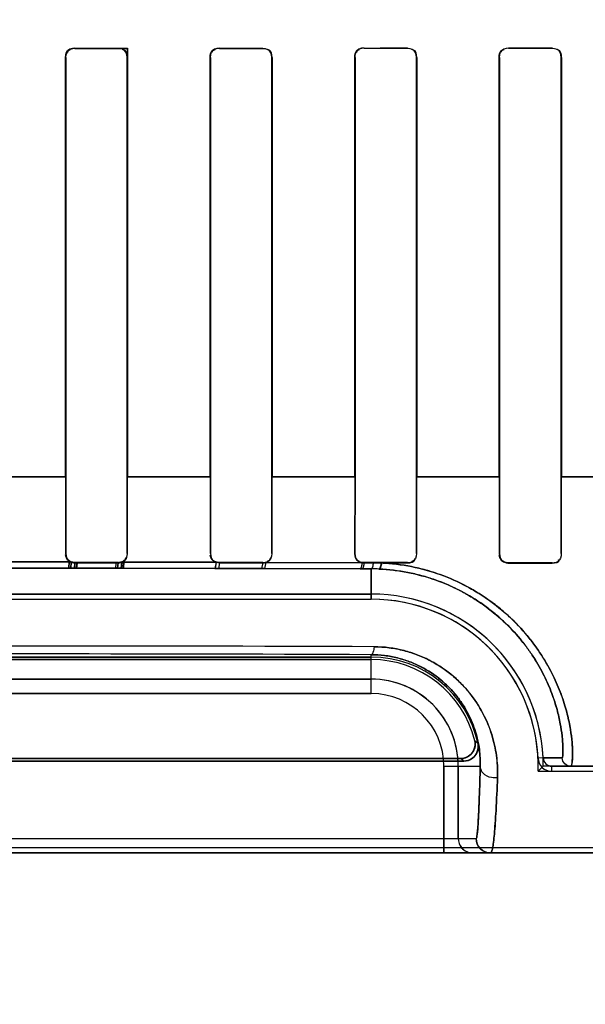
# Model space of a CAD drawing. Header units: millimetres. Extents: x 0 to 297, y 0 to 210.
# Tile 295 of 405: x 240.746 to 240.8438, y 156.6153 to 156.7855. Entities that reach past the tile are written whole.
import ezdxf

# ---------------------------------------------------------------- set-up
doc = ezdxf.new("R2010")
doc.units = ezdxf.units.MM
doc.header["$LTSCALE"] = 16.335
doc.layers.get('0').update_dxf_attribs({"linetype": 'CONTINUOUS'})
for name, color, linetype in [('AXES_REF', 7, 'CONTINUOUS'), ('INTFCLR_1', 7, 'CONTINUOUS'), ('INTFCLR_72935', 7, 'CONTINUOUS')]:
    doc.layers.add(name, color=color, linetype=linetype)

msp = doc.modelspace()

# ---------------------------------------------------------------- linework, layer by layer
at = {"color": 7, "linetype": 'Continuous'}
for radius in [4.8479140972, 4.8475, 4.8164570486]:
    msp.add_circle((241.5069109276, 154.9564782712), radius, dxfattribs=at)
msp.add_arc((241.5069109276, 154.9564782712), 4.8, 278.2771290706, 261.7228709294, dxfattribs=at)
at = {"layer": 'AXES_REF', "color": 9, "linetype": 'Continuous'}
msp.add_circle((241.5069109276, 154.9564782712), 2.9642884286, dxfattribs=at)
at = {"layer": 'AXES_REF', "color": 7, "linetype": 'Continuous'}
msp.add_arc((241.5069109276, 154.9564782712), 4.91, 113.0826119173, 66.9173880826, dxfattribs=at)
at = {"layer": 'AXES_REF', "color": 9, "linetype": 'Continuous'}
msp.add_arc((241.5069109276, 154.9564782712), 4.4222561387, 94.4118118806, 85.5881881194, dxfattribs=at)
at = {"layer": 'INTFCLR_1', "color": 9, "linetype": 'Continuous'}
for p, q in [((240.7555211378, 156.7805090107), (240.7555211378, 156.7805613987)), ((240.7630211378, 156.7805626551), (240.7630211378, 156.7805101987)), ((240.7805211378, 156.7805157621), (240.7805211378, 156.7805685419)), ((240.7880211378, 156.7805723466), (240.7880211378, 156.7805193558)), ((240.8055211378, 156.7805306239), (240.8055211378, 156.7805842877)), ((240.8130211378, 156.7805907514), (240.8130211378, 156.7805367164)), ((240.8305211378, 156.7805539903), (240.8305211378, 156.7806091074)), ((240.8380211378, 156.7806184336), (240.8380211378, 156.7805627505)), ((240.7539310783, 156.7789711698), (240.7539834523, 156.7789711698)), ((240.764560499, 156.7789711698), (240.7646129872, 156.7789711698)), ((240.7789244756, 156.7789711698), (240.7789771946, 156.7789711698)), ((240.7895701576, 156.7789711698), (240.7896232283, 156.7789711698)), ((240.8039093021, 156.7789711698), (240.8039628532, 156.7789711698)), ((240.814588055, 156.7789711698), (240.8146422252, 156.7789711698)), ((240.8288851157, 156.7789711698), (240.8289400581, 156.7789711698)), ((240.8396146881, 156.7789711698), (240.8396705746, 156.7789711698)), ((240.7395542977, 156.7064701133), (240.75399468, 156.7064701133)), ((240.7645578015, 156.7064701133), (240.7789789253, 156.7064701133)), ((240.7895719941, 156.7064701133), (240.8039625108, 156.7064701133)), ((240.8145878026, 156.7064701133), (240.8289401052, 156.7064701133)), ((240.8396146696, 156.7064701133), (240.8539083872, 156.7064701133)), ((240.7539786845, 156.6932177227), (240.7539248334, 156.6932177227)), ((240.7646192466, 156.6932177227), (240.7645652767, 156.6932177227)), ((240.778972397, 156.6932177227), (240.7789181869, 156.6932177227)), ((240.7896295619, 156.6932177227), (240.7895749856, 156.6932177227)), ((240.8039579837, 156.6932177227), (240.8039029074, 156.6932177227)), ((240.814648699, 156.6932177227), (240.8145929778, 156.6932177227)), ((240.828935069, 156.6932177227), (240.8288785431, 156.6932177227)), ((240.8396772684, 156.6932177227), (240.8396197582, 156.6932177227)), ((240.7548710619, 156.6917584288), (240.7386711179, 156.6917584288)), ((240.738712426, 156.6906980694), (240.7548298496, 156.6906980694)), ((240.7554743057, 156.690697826), (240.7629340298, 156.6906914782)), ((240.7555211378, 156.6916196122), (240.7555211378, 156.6916739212)), ((240.7630211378, 156.6916727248), (240.7630211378, 156.6916183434)), ((240.7635601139, 156.6906906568), (240.7797598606, 156.6906629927)), ((240.7799437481, 156.6917202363), (240.7636537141, 156.691748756)), ((240.7799437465, 156.6917202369), (240.7797598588, 156.6906629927)), ((240.7805211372, 156.6916123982), (240.7803389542, 156.6906617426)), ((240.7805211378, 156.6916123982), (240.7805211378, 156.6916671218)), ((240.7880211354, 156.6916085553), (240.7877975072, 156.6906425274)), ((240.7880211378, 156.6916635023), (240.7880211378, 156.6916085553)), ((240.7885494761, 156.6916975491), (240.7883179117, 156.6906409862)), ((240.805155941, 156.6916385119), (240.7885494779, 156.6916975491)), ((240.8055211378, 156.6915964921), (240.8055211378, 156.6916521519)), ((240.8130211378, 156.6916460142), (240.8130211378, 156.691589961)), ((240.8305211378, 156.6915714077), (240.8305211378, 156.6916286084)), ((240.8380211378, 156.6916197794), (240.8380211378, 156.691561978)), ((240.7797598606, 156.6906629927), (240.7803389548, 156.6906617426)), ((240.7803389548, 156.6906617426), (240.7877975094, 156.6906425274)), ((240.7877975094, 156.6906425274), (240.7883179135, 156.6906409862)), ((240.7883179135, 156.6906409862), (240.8048324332, 156.6905837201)), ((240.8048324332, 156.6905837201), (240.8051986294, 156.6905822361)), ((240.8051986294, 156.6905822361), (240.8067711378, 156.6905757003)), ((240.8067711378, 156.6853299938), (240.8067711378, 156.6905757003)), ((240.8067711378, 156.6690144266), (240.8067711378, 156.6757431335)), ((240.8067711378, 156.6715140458), (240.6867711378, 156.6715140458)), ((240.6867711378, 156.6690144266), (240.8067711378, 156.6690144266)), ((240.8364772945, 156.6578991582), (240.8355966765, 156.6578568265)), ((240.8364772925, 156.6578991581), (240.8397695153, 156.6579060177)), ((240.8193143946, 156.6564711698), (240.8193143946, 156.6414711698)), ((240.8193143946, 156.6564711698), (240.8256046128, 156.6564711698)), ((240.8218140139, 156.6439711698), (240.8218140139, 156.6564711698)), ((240.8379758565, 156.6555895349), (240.8379757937, 156.6564711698)), ((240.9575471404, 156.6564711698), (240.8379757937, 156.6564711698)), ((240.6686329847, 156.6439711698), (240.8249092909, 156.6439711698)), ((240.9575467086, 156.6414711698), (240.5359955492, 156.6414711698))]:
    msp.add_line(p, q, dxfattribs=at)
at = {"layer": 'INTFCLR_1', "color": 6, "linetype": 'Continuous'}
for p, q in [((240.7539310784, 156.7789711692), (240.7539310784, 156.7064711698)), ((240.7539834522, 156.7789711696), (240.7539834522, 156.7064711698)), ((240.764560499, 156.7064711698), (240.764560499, 156.7789711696)), ((240.7646129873, 156.7064711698), (240.7646129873, 156.7789711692)), ((240.7789244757, 156.7789711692), (240.7789244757, 156.7064711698)), ((240.7789771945, 156.7789711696), (240.7789771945, 156.7064711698)), ((240.7895701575, 156.7064711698), (240.7895701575, 156.7789711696)), ((240.7896232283, 156.7064711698), (240.7896232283, 156.7789711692)), ((240.803909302, 156.7789711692), (240.803909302, 156.7064711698)), ((240.8039628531, 156.7789711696), (240.8039628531, 156.7064711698)), ((240.8145880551, 156.7064711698), (240.8145880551, 156.7789711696)), ((240.8146422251, 156.7064711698), (240.8146422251, 156.7789711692)), ((240.8288851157, 156.7789711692), (240.8288851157, 156.7064711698)), ((240.828940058, 156.7789711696), (240.828940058, 156.7064711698)), ((240.8396146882, 156.7064711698), (240.8396146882, 156.7789711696)), ((240.8396705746, 156.7064711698), (240.8396705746, 156.7789711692)), ((240.7539310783, 156.7064711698), (240.7539248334, 156.6932177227)), ((240.7539834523, 156.7064711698), (240.7539786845, 156.6932177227)), ((240.7645652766, 156.6932177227), (240.764560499, 156.7064711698)), ((240.7646192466, 156.6932177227), (240.7646129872, 156.7064711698)), ((240.7789244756, 156.7064711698), (240.7789181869, 156.6932177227)), ((240.7789771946, 156.7064711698), (240.7789723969, 156.6932177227)), ((240.7895749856, 156.6932177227), (240.7895701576, 156.7064711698)), ((240.7896295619, 156.6932177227), (240.7896232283, 156.7064711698)), ((240.8039093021, 156.7064711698), (240.8039029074, 156.6932177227)), ((240.8039628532, 156.7064711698), (240.8039579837, 156.6932177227)), ((240.8145929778, 156.6932177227), (240.814588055, 156.7064711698)), ((240.814648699, 156.6932177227), (240.8146422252, 156.7064711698)), ((240.8288851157, 156.7064711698), (240.8288785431, 156.6932177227)), ((240.8289400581, 156.7064711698), (240.828935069, 156.6932177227)), ((240.8396197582, 156.6932177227), (240.8396146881, 156.7064711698)), ((240.8396772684, 156.6932177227), (240.8396705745, 156.7064711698)), ((240.7555211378, 156.6916739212), (240.7630211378, 156.6916727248)), ((240.7630211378, 156.6916183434), (240.7555211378, 156.6916196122)), ((240.7805211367, 156.6916123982), (240.7799437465, 156.6917202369)), ((240.7805211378, 156.6916671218), (240.7880211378, 156.6916635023)), ((240.7880211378, 156.6916085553), (240.7805211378, 156.6916123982)), ((240.8055211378, 156.6916521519), (240.8130211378, 156.6916460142)), ((240.8071027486, 156.6915951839), (240.8055211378, 156.6915964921)), ((240.8085477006, 156.6915939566), (240.8071027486, 156.6915951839)), ((240.8130211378, 156.691589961), (240.8085477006, 156.6915939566)), ((240.8305211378, 156.6916286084), (240.8380211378, 156.6916197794)), ((240.8305211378, 156.6915714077), (240.8380211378, 156.691561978)), ((240.8067711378, 156.6862116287), (240.6867711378, 156.6862116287)), ((240.6867711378, 156.6853299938), (240.8067711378, 156.6853299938)), ((240.6867711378, 156.6753299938), (240.8067711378, 156.6753299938)), ((240.8067711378, 156.6748925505), (240.6867711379, 156.6748925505)), ((240.8227883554, 156.6573528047), (240.6707539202, 156.6573528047)), ((240.6713024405, 156.657790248), (240.8222398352, 156.657790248)), ((240.8379758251, 156.6555895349), (240.9630211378, 156.6555895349)), ((240.9575471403, 156.6423528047), (240.5359951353, 156.6423528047))]:
    msp.add_line(p, q, dxfattribs=at)
at = {"layer": 'INTFCLR_1', "color": 7, "linetype": 'Continuous'}
for p, q in [((240.7545076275, 156.6906981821), (240.7545755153, 156.6918549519)), ((240.7558366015, 156.690697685), (240.7545076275, 156.6906981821)), ((240.7545755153, 156.6918549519), (240.7559092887, 156.69157193)), ((240.7548298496, 156.6906980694), (240.7554743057, 156.690697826)), ((240.7548747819, 156.6917563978), (240.754829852, 156.6906980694)), ((240.7554743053, 156.690697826), (240.7555211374, 156.6916196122)), ((240.7559092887, 156.69157193), (240.7558366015, 156.690697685)), ((240.7626209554, 156.6906918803), (240.7626832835, 156.6915822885)), ((240.7639162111, 156.6906901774), (240.7626209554, 156.6906918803)), ((240.7626832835, 156.6915822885), (240.7639932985, 156.69185286)), ((240.7630211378, 156.6916183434), (240.7629340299, 156.6906914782)), ((240.7635601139, 156.6906906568), (240.7636537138, 156.691748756)), ((240.7639932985, 156.69185286), (240.7639162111, 156.6906901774))]:
    msp.add_line(p, q, dxfattribs=at)
for points in [[(240.7555211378, 156.6916196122), (240.7554474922, 156.6916213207), (240.7553739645, 156.6916264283), (240.7553007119, 156.6916349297), (240.755227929, 156.6916468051), (240.7551557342, 156.6916620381), (240.7550841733, 156.6916806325), (240.7550133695, 156.6917025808), (240.7549435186, 156.6917278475), (240.7548747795, 156.6917563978)], [(240.7636537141, 156.691748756), (240.7635866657, 156.6917216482), (240.7635184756, 156.6916976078), (240.7634492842, 156.6916766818), (240.7633792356, 156.6916589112), (240.7633084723, 156.6916443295), (240.7632371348, 156.6916329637), (240.7631653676, 156.6916248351), (240.7630933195, 156.6916199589), (240.7630211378, 156.6916183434)], [(240.8305211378, 156.6915714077), (240.8304497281, 156.6915730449), (240.8303783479, 156.6915777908), (240.8303071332, 156.6915856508), (240.8302363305, 156.6915966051), (240.8301659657, 156.6916106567), (240.8300958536, 156.6916278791), (240.8300260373, 156.6916483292), (240.8299567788, 156.6916719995), (240.8298882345, 156.6916988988)]]:
    msp.add_lwpolyline(points, dxfattribs=at)
at = {"layer": 'INTFCLR_1', "color": 6, "linetype": 'Continuous'}
for centre, radius, start, end in [((240.7880201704, 156.6932271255), 0.0016185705, 270.0341582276, 289.088098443), ((240.805523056, 156.6932211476), 0.0016246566, 256.9404696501, 269.932362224), ((240.8067711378, 156.6564711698), 0.0297404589, 2.752115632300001, 90.0000000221), ((240.8067711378, 156.6564711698), 0.028858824, 2.7521172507, 89.99999981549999), ((240.8067711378, 156.6564711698), 0.018858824, 11.8889150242, 89.9999997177), ((240.8067711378, 156.6564711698), 0.0184213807, 13.835236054, 89.9999998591), ((240.837975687, 156.6579712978), 0.0023817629, 182.7547671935, 270.0040800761), ((240.837975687, 156.6579712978), 0.001500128, 182.7555718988, 270.0040764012)]:
    msp.add_arc(centre, radius, start, end, dxfattribs=at)
at = {"layer": 'INTFCLR_1', "color": 9, "linetype": 'Continuous'}
for centre, radius, start, end in [((240.8066221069, 156.6567581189), 0.0338179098, 87.4188887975, 89.74750805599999), ((240.7467114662, 142.0937259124), 14.583512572, 89.7620658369, 90.2374664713), ((240.7467713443, 141.7472092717), 14.9286544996, 89.7697217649, 90.23027982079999), ((240.8067711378, 156.6564711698), 0.0150428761, 0, 89.9999999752), ((240.8067711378, 156.6564711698), 0.0125432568, 359.9999999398, 89.99999975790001), ((240.7924132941, 156.6251201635), 0.0481479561, 47.0401810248, 47.95594695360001), ((240.7967606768, 156.6252787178), 0.0413060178, 50.9411472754, 51.91434035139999)]:
    msp.add_arc(centre, radius, start, end, dxfattribs=at)
at = {"layer": 'INTFCLR_1', "color": 6, "linetype": 'Continuous'}
for centre, major_axis, ratio, start_param, end_param in [((240.7467711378, 156.7814711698), (0.2607760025, 0), 0.0034906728, -1.5372363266, -1.5084419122), ((240.7467711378, 156.7814711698), (0.2757760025, 0), 0.0034906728, -1.5390623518, -1.5118375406), ((240.7467711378, 156.7814711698), (0.2607760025, 0), 0.0034906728, -1.4410108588, -1.4119473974), ((240.7467711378, 156.7814711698), (0.2757760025, 0), 0.0034906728, -1.4481068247, -1.4206549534), ((240.7467711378, 156.7814711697), (0.2607760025, 0), 0.0034906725, -1.3435565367, -1.313931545), ((240.7467711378, 156.7814711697), (0.2757760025, 0), 0.0034906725, -1.3561158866, -1.328192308), ((240.7467711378, 156.7814711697), (0.2607760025, 0), 0.0034906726, -1.2438455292, -1.2133136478), ((240.7467711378, 156.7814711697), (0.2757760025, 0), 0.0034906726, -1.2622347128, -1.2335556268)]:
    msp.add_ellipse(centre, major_axis=major_axis, ratio=ratio, start_param=start_param, end_param=end_param, dxfattribs=at)
for points in [[(240.7539310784, 156.7789711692), (240.7539310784, 156.7794245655), (240.7540593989, 156.7802006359), (240.7545127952, 156.780200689)], [(240.7555211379, 156.7805090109), (240.7550368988, 156.7805089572), (240.7542408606, 156.7803067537), (240.7542408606, 156.7798225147)], [(240.764560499, 156.7789711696), (240.764560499, 156.7794911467), (240.7642898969, 156.7803160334), (240.7637699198, 156.7803159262)], [(240.7646129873, 156.7789711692), (240.7646129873, 156.7794720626), (240.7644042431, 156.7802958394), (240.7639033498, 156.7802957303)], [(240.7789244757, 156.7789711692), (240.7789244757, 156.779427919), (240.7790554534, 156.7802087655), (240.7795122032, 156.7802089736)], [(240.7805211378, 156.780515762), (240.7800340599, 156.7805155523), (240.7792341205, 156.7803108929), (240.7792341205, 156.7798238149)], [(240.7895701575, 156.7789711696), (240.7895701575, 156.7794943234), (240.7892977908, 156.7803243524), (240.7887746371, 156.7803240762)], [(240.7896232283, 156.7789711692), (240.7896232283, 156.7794738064), (240.7894156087, 156.7803016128), (240.7889129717, 156.7803013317)], [(240.803909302, 156.7789711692), (240.803909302, 156.7794279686), (240.80403461, 156.7802114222), (240.8044914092, 156.7802117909)], [(240.8055211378, 156.7805306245), (240.8050276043, 156.7805302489), (240.8042186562, 156.7803200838), (240.8042186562, 156.7798265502)], [(240.8145880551, 156.7789711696), (240.8145880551, 156.7794968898), (240.8143193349, 156.7803340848), (240.813793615, 156.7803336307)], [(240.8146422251, 156.7789711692), (240.8146422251, 156.7794236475), (240.8145257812, 156.7802040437), (240.8140733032, 156.7802036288)], [(240.8288851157, 156.7789711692), (240.8288851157, 156.7794310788), (240.8290063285, 156.7802220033), (240.8294662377, 156.7802225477)], [(240.8305211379, 156.7805539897), (240.8300172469, 156.780553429), (240.8291938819, 156.7803343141), (240.8291938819, 156.7798304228)], [(240.8396146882, 156.7789711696), (240.8396146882, 156.7794959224), (240.8393606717, 156.7803399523), (240.8388359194, 156.78033931)], [(240.8396705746, 156.7789711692), (240.8396705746, 156.7794266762), (240.8395592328, 156.7802151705), (240.8391037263, 156.7802145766)], [(240.7548747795, 156.6917563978), (240.7544063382, 156.691963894), (240.7539421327, 156.6924661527), (240.7539426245, 156.6929784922)], [(240.7539786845, 156.6932177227), (240.753978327, 156.6927262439), (240.7541908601, 156.6919220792), (240.754682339, 156.6919220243)], [(240.7630211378, 156.6916727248), (240.7635376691, 156.6916726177), (240.7643619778, 156.6919336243), (240.7643616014, 156.6924501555)], [(240.7636537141, 156.691748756), (240.7641085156, 156.6919447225), (240.7645888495, 156.6924083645), (240.764588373, 156.6929035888)], [(240.7799437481, 156.6917202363), (240.7794543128, 156.6919094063), (240.7789424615, 156.6924106), (240.7789429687, 156.6929353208)], [(240.778972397, 156.6932177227), (240.7789720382, 156.6927275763), (240.7791790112, 156.6919230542), (240.7796691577, 156.6919228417)], [(240.7880211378, 156.6916635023), (240.7885379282, 156.6916632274), (240.789365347, 156.6919198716), (240.7893649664, 156.6924366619)], [(240.7885494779, 156.6916975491), (240.7889793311, 156.6918468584), (240.7895272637, 156.6921956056), (240.7895268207, 156.6926506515)], [(240.8039029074, 156.6932177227), (240.8039024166, 156.6927185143), (240.8041077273, 156.6920020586), (240.8045939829, 156.6918890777)], [(240.8039579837, 156.6932177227), (240.8039576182, 156.6927257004), (240.8041613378, 156.6919160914), (240.80465336, 156.6919157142)], [(240.8130211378, 156.6916460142), (240.8135455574, 156.6916455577), (240.8143838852, 156.6919084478), (240.8143834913, 156.6924328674)], [(240.828935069, 156.6932177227), (240.8289346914, 156.6927217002), (240.8291352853, 156.6919031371), (240.8296313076, 156.691902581)], [(240.8130211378, 156.691589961), (240.8134793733, 156.6915895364), (240.8142679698, 156.6917116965), (240.8142675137, 156.6921699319)], [(240.8380211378, 156.6916197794), (240.8384773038, 156.6916192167), (240.839258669, 156.6917485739), (240.8392583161, 156.6922047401)], [(240.8380211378, 156.691561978), (240.8384922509, 156.6915613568), (240.8393002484, 156.6916930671), (240.8392997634, 156.6921641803)]]:
    msp.add_open_spline(points, degree=3, dxfattribs=at)
at = {"layer": 'INTFCLR_1', "color": 7, "linetype": 'Continuous'}
for points in [[(240.8288785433, 156.6932177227), (240.8288770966, 156.6927029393), (240.8290877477, 156.6918533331), (240.829602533, 156.6918535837)], [(240.8298882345, 156.6916988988), (240.8294126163, 156.6918979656), (240.8289092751, 156.6923813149), (240.8289098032, 156.6928969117)]]:
    msp.add_open_spline(points, degree=3, dxfattribs=at)
at = {"layer": 'INTFCLR_1', "color": 9, "linetype": 'Continuous'}
for points, knots in [([(240.8051559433, 156.6916385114), (240.80513702, 156.6913841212), (240.8050923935, 156.6910744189), (240.8049521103, 156.6905926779), (240.8048324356, 156.6905837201)], [0, 0, 0, 0, 0.6800622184, 1, 1, 1, 1]), ([(240.8055211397, 156.6915964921), (240.8055010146, 156.6913512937), (240.8054570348, 156.6910505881), (240.8053143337, 156.6905908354), (240.8051986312, 156.6905822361)], [0, 0, 0, 0, 0.6795377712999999, 1, 1, 1, 1]), ([(240.8071027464, 156.6915951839), (240.8070822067, 156.6913486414), (240.8070383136, 156.6910438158), (240.8068884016, 156.6905841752), (240.8067711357, 156.6905757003)], [0, 0, 0, 0, 0.6778576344, 1, 1, 1, 1]), ([(240.8085477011, 156.6915939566), (240.8085166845, 156.6913370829), (240.8084595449, 156.6910144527), (240.8082705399, 156.6905450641), (240.8081450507, 156.6905417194)], [0, 0, 0, 0, 0.6733216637, 1, 1, 1, 1]), ([(240.841267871, 156.6564711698), (240.8413299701, 156.6564711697), (240.8414313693, 156.6567294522), (240.8415458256, 156.657424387), (240.8415954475, 156.6588157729), (240.841496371, 156.660710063), (240.8412168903, 156.6629548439), (240.8407752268, 156.6650724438), (240.8402545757, 156.6669568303), (240.8395590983, 156.6690777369), (240.8383999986, 156.6718734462), (240.8368752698, 156.6746606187), (240.8353773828, 156.6769164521), (240.8336295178, 156.6792319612), (240.8316093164, 156.6814392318), (240.8293298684, 156.6834894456), (240.826809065, 156.6854665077), (240.8233222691, 156.6876574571), (240.8195032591, 156.6893559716), (240.8162633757, 156.6903897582), (240.8128914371, 156.6911957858), (240.8102912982, 156.6915137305), (240.8085477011, 156.6915939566)], [0, 0, 0, 0, 0.003487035, 0.0118311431, 0.044141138, 0.0774919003, 0.1198109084, 0.1704939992, 0.198966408, 0.2295302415, 0.2957924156, 0.3685895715, 0.4075282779, 0.4477641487, 0.5314168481, 0.5750064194, 0.6198159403, 0.7111846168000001, 0.8054484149, 0.8536445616, 0.9019886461, 1, 1, 1, 1]), ([(240.8397695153, 156.6579060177), (240.8398196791, 156.6579070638), (240.8398487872, 156.658171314), (240.8399013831, 156.6585036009), (240.8399124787, 156.6592150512), (240.8398976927, 156.659988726), (240.8398445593, 156.6608548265), (240.8397271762, 156.6621028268), (240.839454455, 156.6639259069), (240.8390025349, 156.6658947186), (240.8384830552, 156.6676441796), (240.8377967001, 156.6696155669), (240.8366659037, 156.6722143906), (240.835193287, 156.6748031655), (240.8337530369, 156.6768983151), (240.8320739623, 156.679051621), (240.8301390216, 156.6811027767), (240.8279609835, 156.6830070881), (240.8255512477, 156.6848459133), (240.8222215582, 156.6868831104), (240.8185823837, 156.6884606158), (240.8154958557, 156.6894213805), (240.8122819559, 156.6901711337), (240.8098058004, 156.6904668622), (240.8081450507, 156.6905417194)], [0, 0, 0, 0, 0.0029919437, 0.0110779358, 0.024379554, 0.04290481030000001, 0.0581933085, 0.075863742, 0.1177352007, 0.1679526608, 0.1961933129, 0.2265229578, 0.2923879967, 0.3648864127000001, 0.4037295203, 0.4439147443, 0.5276328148, 0.5713418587, 0.6163341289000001, 0.7082615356, 0.8033299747, 0.8520062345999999, 0.9008680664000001, 1, 1, 1, 1]), ([(240.8072727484, 156.6771126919), (240.8072330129, 156.6767782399), (240.8071642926, 156.6763562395), (240.8069308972, 156.6757550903), (240.8067711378, 156.6757431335)], [0, 0, 0, 0, 0.6776603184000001, 1, 1, 1, 1]), ([(240.8285957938, 156.6544715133), (240.8286396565, 156.6555998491), (240.8285460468, 156.6579527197), (240.8279554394, 156.6608982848), (240.8271463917, 156.66330443), (240.8260484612, 156.6658034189), (240.8245487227, 156.6682160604), (240.8226624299, 156.6704378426), (240.8204301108, 156.6725717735), (240.8177857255, 156.6743767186), (240.8148312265, 156.6757283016), (240.811592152, 156.6767727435), (240.8090074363, 156.6771092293), (240.8072727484, 156.6771126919)], [0, 0, 0, 0, 0.0977468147, 0.2029174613, 0.2588381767, 0.3172283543, 0.4389408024, 0.5029500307, 0.569151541, 0.7058642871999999, 0.7774349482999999, 0.8498385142, 1, 1, 1, 1]), ([(240.8256046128, 156.6564711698), (240.8256310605, 156.6574301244), (240.8255300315, 156.6594321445), (240.8249899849, 156.6619347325), (240.8242660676, 156.6639794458), (240.8232875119, 156.6661088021), (240.82195934, 156.6681624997), (240.8202970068, 156.6700517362), (240.8183270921, 156.6718724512), (240.8160010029, 156.6734098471), (240.8134075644, 156.6745608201), (240.8105602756, 156.6754516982), (240.8082937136, 156.6757361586), (240.8067711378, 156.6757431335)], [0, 0, 0, 0, 0.09599593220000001, 0.1996687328, 0.2549381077, 0.31278879, 0.4339071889, 0.4978765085, 0.5642419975, 0.7019326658, 0.7742893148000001, 0.8476392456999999, 1, 1, 1, 1]), ([(240.8412678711, 156.6564711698), (240.8408952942, 156.6564711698), (240.840120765, 156.656773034), (240.8397856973, 156.6575337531), (240.8397695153, 156.6579060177)], [0, 0, 0, 0, 0.4999736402, 1, 1, 1, 1]), ([(240.8256046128, 156.6564711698), (240.8255602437, 156.6546581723), (240.8254897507, 156.6521274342), (240.8253806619, 156.649283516), (240.8253198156, 156.6479749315), (240.8252659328, 156.6469201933), (240.8251935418, 156.6458812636), (240.8251247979, 156.6448368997), (240.8250178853, 156.6443601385), (240.8249817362, 156.6439718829), (240.8249092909, 156.6439711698)], [0, 0, 0, 0, 0.433822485, 0.6057424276, 0.6805165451, 0.7475306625, 0.8573118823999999, 0.9353819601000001, 0.9826693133, 1, 1, 1, 1]), ([(240.8285957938, 156.6544715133), (240.8282545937, 156.6544186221), (240.8273542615, 156.6544331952), (240.8260701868, 156.6550389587), (240.8256101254, 156.6560280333), (240.8256046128, 156.6564711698)], [0, 0, 0, 0, 0.2596328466, 0.6667538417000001, 1, 1, 1, 1]), ([(240.8274089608, 156.6414711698), (240.8274968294, 156.6414711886), (240.8276439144, 156.6418329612), (240.8277657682, 156.6423854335), (240.8279236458, 156.6434463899), (240.8280656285, 156.6448603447), (240.8282112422, 156.6467066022), (240.8284099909, 156.6499506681), (240.8285236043, 156.6525855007), (240.8285957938, 156.6544715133)], [0, 0, 0, 0, 0.0200957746, 0.06818636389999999, 0.1464026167, 0.255946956, 0.39723493, 0.5683482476, 1, 1, 1, 1]), ([(240.8218140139, 156.6439711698), (240.8218140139, 156.6434120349), (240.822258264, 156.6420980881), (240.8235988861, 156.6414711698), (240.8243136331, 156.6414711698)], [0, 0, 0, 0, 0.4389220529, 1, 1, 1, 1]), ([(240.8249092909, 156.6439711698), (240.8249092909, 156.6433333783), (240.8254424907, 156.6420046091), (240.8267712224, 156.6414711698), (240.8274089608, 156.6414711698)], [0, 0, 0, 0, 0.5000208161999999, 1, 1, 1, 1])]:
    msp.add_open_spline(points, degree=3, knots=knots, dxfattribs=at)
at = {"layer": 'INTFCLR_1', "color": 6, "linetype": 'Continuous'}
for points, knots in [([(240.8222398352, 156.657790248), (240.822778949, 156.657790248), (240.8242734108, 156.6582477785), (240.8248743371, 156.6599981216), (240.8246580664, 156.6608762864)], [0, 0, 0, 0, 0.3734722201, 1, 1, 1, 1]), ([(240.8252254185, 156.6603563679), (240.8253345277, 156.6598381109), (240.8252030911, 156.6583133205), (240.8236771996, 156.6573528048), (240.8227883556, 156.6573528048)], [0, 0, 0, 0, 0.3733747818, 1, 1, 1, 1])]:
    msp.add_open_spline(points, degree=3, knots=knots, dxfattribs=at)
at = {"layer": 'INTFCLR_72935', "color": 9, "linetype": 'Continuous'}
for p, q in [((240.7555211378, 156.7805613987), (240.7555211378, 156.7805090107)), ((240.7805211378, 156.7805685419), (240.7805211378, 156.7805157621)), ((240.7880211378, 156.7805193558), (240.7880211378, 156.7805723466)), ((240.8055211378, 156.7805842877), (240.8055211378, 156.780530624)), ((240.8130211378, 156.7805367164), (240.8130211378, 156.7805907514)), ((240.8305211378, 156.7806091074), (240.8305211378, 156.7805539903)), ((240.8380211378, 156.7805627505), (240.8380211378, 156.7806184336)), ((240.7539834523, 156.7789711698), (240.7539310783, 156.7789711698)), ((240.7789771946, 156.7789711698), (240.7789244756, 156.7789711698)), ((240.7896232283, 156.7789711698), (240.7895701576, 156.7789711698)), ((240.8039628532, 156.7789711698), (240.8039093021, 156.7789711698)), ((240.8146422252, 156.7789711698), (240.814588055, 156.7789711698)), ((240.8289400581, 156.7789711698), (240.8288851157, 156.7789711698)), ((240.8396705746, 156.7789711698), (240.8396146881, 156.7789711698)), ((240.7539879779, 156.7064701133), (240.7395475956, 156.7064701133)), ((240.7789795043, 156.7064701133), (240.7645580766, 156.7064701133)), ((240.8039624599, 156.7064701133), (240.789571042, 156.7064701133)), ((240.828940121, 156.7064701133), (240.8145879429, 156.7064701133)), ((240.8539089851, 156.7064701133), (240.8396145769, 156.7064701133)), ((240.7539248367, 156.6932211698), (240.753978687, 156.6932211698)), ((240.7645652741, 156.6932211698), (240.7646192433, 156.6932211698)), ((240.7789181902, 156.6932211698), (240.7789723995, 156.6932211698)), ((240.789574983, 156.6932211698), (240.7896295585, 156.6932211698)), ((240.8039029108, 156.6932211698), (240.8039579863, 156.6932211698)), ((240.8145929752, 156.6932211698), (240.8146486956, 156.6932211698)), ((240.8288785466, 156.6932211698), (240.8289350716, 156.6932211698)), ((240.8396197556, 156.6932211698), (240.8396772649, 156.6932211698)), ((240.7386634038, 156.6917584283), (240.754878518, 156.6917584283)), ((240.7548376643, 156.6906980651), (240.7387046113, 156.6906980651)), ((240.76293394, 156.6906914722), (240.7554742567, 156.6906978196)), ((240.7555211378, 156.6916773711), (240.7555211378, 156.691623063)), ((240.7630211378, 156.6916217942), (240.7630211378, 156.6916761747)), ((240.7797688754, 156.6906629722), (240.7635521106, 156.690690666)), ((240.7636456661, 156.6917487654), (240.7799528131, 156.6917202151)), ((240.7799528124, 156.6917202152), (240.7797688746, 156.6906629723)), ((240.7805211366, 156.691615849), (240.7803387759, 156.690661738)), ((240.7805211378, 156.6916705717), (240.7805211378, 156.691615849)), ((240.7880211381, 156.6916120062), (240.7877972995, 156.6906425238)), ((240.7880211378, 156.6916120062), (240.7880211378, 156.6916669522)), ((240.7885395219, 156.6916975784), (240.7883080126, 156.6906410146)), ((240.7885395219, 156.6916975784), (240.8051714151, 156.6916384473)), ((240.8055211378, 156.6916556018), (240.8055211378, 156.691599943)), ((240.8130211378, 156.6915934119), (240.8130211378, 156.6916494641)), ((240.8305211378, 156.6916320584), (240.8305211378, 156.6915748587)), ((240.8380211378, 156.6915654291), (240.8380211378, 156.6916232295)), ((240.780338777, 156.690661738), (240.7797688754, 156.6906629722)), ((240.7877972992, 156.6906425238), (240.780338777, 156.690661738)), ((240.7883080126, 156.6906410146), (240.7877972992, 156.6906425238)), ((240.8048478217, 156.6905836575), (240.7883080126, 156.6906410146)), ((240.8051983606, 156.6905822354), (240.8048478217, 156.6905836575)), ((240.8067711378, 156.6905756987), (240.8051983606, 156.6905822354)), ((240.8067711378, 156.6905756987), (240.8067711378, 156.6853299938)), ((240.8067711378, 156.6690144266), (240.8067711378, 156.6757431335)), ((240.6867711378, 156.6715140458), (240.8067711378, 156.6715140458)), ((240.8067711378, 156.6690144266), (240.6867711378, 156.6690144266)), ((240.8397695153, 156.6579060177), (240.8364772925, 156.6578991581)), ((240.8193143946, 156.6414711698), (240.8193143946, 156.6564711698)), ((240.8193143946, 156.6564711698), (240.8256046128, 156.6564711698)), ((240.8218140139, 156.6564711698), (240.8218140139, 156.6439711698)), ((240.8379757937, 156.6564711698), (240.9575471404, 156.6564711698)), ((240.6686329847, 156.6439711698), (240.8249092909, 156.6439711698)), ((240.535995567, 156.6414711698), (240.9575467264, 156.6414711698))]:
    msp.add_line(p, q, dxfattribs=at)
at = {"layer": 'INTFCLR_72935', "color": 6, "linetype": 'Continuous'}
for p, q in [((240.7646129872, 156.7805630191), (240.764560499, 156.7805105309)), ((240.7645604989, 156.7805105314), (240.7645604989, 156.7064711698)), ((240.7646129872, 156.7805630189), (240.7646129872, 156.7064711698)), ((240.7539310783, 156.7064711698), (240.7539310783, 156.7789711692)), ((240.7539834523, 156.7064711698), (240.7539834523, 156.7789711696)), ((240.7789244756, 156.7064711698), (240.7789244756, 156.7789711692)), ((240.7789771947, 156.7064711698), (240.7789771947, 156.7789711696)), ((240.7895701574, 156.7789711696), (240.7895701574, 156.7064711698)), ((240.7896232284, 156.7789711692), (240.7896232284, 156.7064711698)), ((240.8039093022, 156.7064711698), (240.8039093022, 156.7789711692)), ((240.8039628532, 156.7064711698), (240.8039628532, 156.7789711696)), ((240.814588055, 156.7789711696), (240.814588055, 156.7064711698)), ((240.8146422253, 156.7789711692), (240.8146422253, 156.7064711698)), ((240.8288851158, 156.7064711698), (240.8288851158, 156.7789711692)), ((240.8289400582, 156.7064711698), (240.8289400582, 156.7789711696)), ((240.8396146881, 156.7789711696), (240.8396146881, 156.7064711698)), ((240.8396705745, 156.7789711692), (240.8396705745, 156.7064711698)), ((240.7539310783, 156.7064711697), (240.7539248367, 156.6932211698)), ((240.753978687, 156.6932211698), (240.7539834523, 156.7064711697)), ((240.764560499, 156.7064711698), (240.7645652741, 156.6932211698)), ((240.7646192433, 156.6932211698), (240.7646129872, 156.7064711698)), ((240.7789244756, 156.7064711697), (240.7789181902, 156.6932211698)), ((240.7789723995, 156.6932211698), (240.7789771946, 156.7064711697)), ((240.7895701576, 156.7064711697), (240.789574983, 156.6932211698)), ((240.7896295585, 156.6932211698), (240.7896232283, 156.7064711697)), ((240.8039093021, 156.7064711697), (240.8039029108, 156.6932211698)), ((240.8039579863, 156.6932211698), (240.8039628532, 156.7064711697)), ((240.814588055, 156.7064711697), (240.8145929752, 156.6932211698)), ((240.8146486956, 156.6932211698), (240.8146422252, 156.7064711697)), ((240.8288851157, 156.7064711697), (240.8288785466, 156.6932211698)), ((240.8289350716, 156.6932211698), (240.8289400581, 156.7064711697)), ((240.8396146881, 156.7064711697), (240.8396197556, 156.6932211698)), ((240.8396772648, 156.6932211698), (240.8396705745, 156.7064711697)), ((240.7630211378, 156.6916761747), (240.7555211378, 156.6916773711)), ((240.7555211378, 156.691623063), (240.7630211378, 156.6916217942)), ((240.7799528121, 156.6917202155), (240.7805211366, 156.691615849)), ((240.7880211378, 156.6916669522), (240.7805211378, 156.6916705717)), ((240.7805211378, 156.691615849), (240.7880211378, 156.6916120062)), ((240.8130211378, 156.6916494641), (240.8055211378, 156.6916556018)), ((240.8055211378, 156.691599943), (240.8071030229, 156.6915986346)), ((240.8071030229, 156.6915986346), (240.8084693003, 156.691597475)), ((240.8084693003, 156.691597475), (240.8130211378, 156.6915934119)), ((240.8380211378, 156.6916232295), (240.8305211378, 156.6916320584)), ((240.8305211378, 156.6915748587), (240.8380211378, 156.6915654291)), ((240.6867711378, 156.6862116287), (240.8067711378, 156.6862116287)), ((240.6867711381, 156.6853299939), (240.8067711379, 156.6853299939)), ((240.8067711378, 156.6753299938), (240.6867711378, 156.6753299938)), ((240.6867711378, 156.6748925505), (240.8067711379, 156.6748925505)), ((240.6707539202, 156.6573528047), (240.8227883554, 156.6573528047)), ((240.8222398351, 156.657790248), (240.6713024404, 156.657790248)), ((240.8365115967, 156.6564711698), (240.8356164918, 156.6555895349)), ((240.835616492, 156.6555895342), (240.9630211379, 156.6555895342)), ((240.8379757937, 156.6564711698), (240.8365115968, 156.6564711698)), ((240.95754714, 156.6423528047), (240.5359951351, 156.6423528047))]:
    msp.add_line(p, q, dxfattribs=at)
at = {"layer": 'INTFCLR_72935', "color": 7, "linetype": 'Continuous'}
for p, q in [((240.7545450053, 156.6918617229), (240.7544792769, 156.6906981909)), ((240.7544792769, 156.6906981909), (240.7557926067, 156.6906976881)), ((240.75586343, 156.6915858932), (240.7545450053, 156.6918617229)), ((240.7548376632, 156.6906980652), (240.7548826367, 156.6917563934)), ((240.7555211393, 156.691623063), (240.7554742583, 156.6906978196)), ((240.7557926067, 156.6906976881), (240.75586343, 156.6915858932)), ((240.7626434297, 156.6915769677), (240.7625815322, 156.6906919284)), ((240.7625815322, 156.6906919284), (240.7638611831, 156.6906902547)), ((240.763937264, 156.6918407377), (240.7626434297, 156.6915769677)), ((240.7635521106, 156.690690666), (240.76293394, 156.6906914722)), ((240.7629339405, 156.6906914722), (240.7630211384, 156.6916217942)), ((240.7636456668, 156.6917487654), (240.7635521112, 156.690690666)), ((240.7638611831, 156.6906902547), (240.763937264, 156.6918407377))]:
    msp.add_line(p, q, dxfattribs=at)
for points in [[(240.7548826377, 156.6917563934), (240.7549504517, 156.6917286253), (240.7550194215, 156.6917040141), (240.7550893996, 156.691682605), (240.7551602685, 156.6916644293), (240.7552318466, 156.6916495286), (240.7553038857, 156.691637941), (240.7553761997, 156.6916296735), (240.7554486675, 156.6916247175), (240.7555211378, 156.691623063)], [(240.7630211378, 156.6916217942), (240.7630924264, 156.6916233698), (240.7631635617, 156.6916281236), (240.7632344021, 156.6916360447), (240.7633047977, 156.6916471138), (240.7633746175, 156.6916613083), (240.7634437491, 156.6916786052), (240.763512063, 156.6916989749), (240.7635794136, 156.6917223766), (240.7636456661, 156.6917487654)], [(240.8298877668, 156.691702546), (240.8299552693, 156.6916760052), (240.830023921, 156.691652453), (240.8300935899, 156.691631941), (240.8301642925, 156.6916144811), (240.8302357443, 156.6916001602), (240.8303073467, 156.6915890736), (240.8303787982, 156.6915812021), (240.830450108, 156.691576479), (240.8305211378, 156.6915748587)]]:
    msp.add_lwpolyline(points, dxfattribs=at)
at = {"layer": 'INTFCLR_72935', "color": 6, "linetype": 'Continuous'}
for points in [[(240.8364772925, 156.6578991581), (240.8364849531, 156.657803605), (240.8364986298, 156.6577091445), (240.8365181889, 156.6576161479), (240.8365434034, 156.6575252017), (240.8365741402, 156.6574364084), (240.8366105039, 156.6573494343), (240.836652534, 156.657264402), (240.8367000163, 156.6571819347), (240.8367527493, 156.6571024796), (240.8368105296, 156.6570264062), (240.8368731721, 156.6569540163), (240.8369404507, 156.65688563)], [(240.8369404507, 156.65688563), (240.8369754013, 156.6568533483), (240.8370113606, 156.656822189), (240.8370482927, 156.6567921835), (240.8370861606, 156.6567633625), (240.8371249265, 156.656735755), (240.8371645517, 156.656709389), (240.8372049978, 156.6566842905), (240.837246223, 156.6566604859), (240.837288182, 156.6566380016), (240.8373308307, 156.6566168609), (240.837374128, 156.6565970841), (240.8374180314, 156.6565786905), (240.8374624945, 156.6565616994), (240.8375074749, 156.6565461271), (240.8375529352, 156.656531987), (240.8375988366, 156.6565192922), (240.8376451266, 156.6565080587), (240.8376917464, 156.6564983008), (240.8377386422, 156.6564900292), (240.8377857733, 156.6564832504), (240.8378331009, 156.65647797), (240.8378805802, 156.6564741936), (240.8379281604, 156.656471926), (240.8379757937, 156.6564711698)]]:
    msp.add_lwpolyline(points, dxfattribs=at)
for centre, radius, start, end in [((240.7880202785, 156.6932301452), 0.0016181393, 270.0305134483, 288.7167080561), ((240.805522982, 156.6932241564), 0.0016242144, 257.4991384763, 269.9348881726), ((240.8067711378, 156.6564711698), 0.0297404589, 0, 90.0000000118), ((240.8067711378, 156.6564711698), 0.028858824, 358.2493445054, 89.99999981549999), ((240.8067711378, 156.6564711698), 0.018858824, 11.8889150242, 89.9999997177), ((240.8067711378, 156.6564711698), 0.0184213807, 13.8352360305, 89.9999997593)]:
    msp.add_arc(centre, radius, start, end, dxfattribs=at)
at = {"layer": 'INTFCLR_72935', "color": 9, "linetype": 'Continuous'}
for centre, radius, start, end in [((240.8066221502, 156.6567584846), 0.0338175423, 87.54559419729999, 89.7475738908), ((240.7467708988, 142.0810058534), 14.596233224, 89.76250457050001, 90.2374935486), ((240.7467709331, 141.7475087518), 14.9283550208, 89.7697155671, 90.23028286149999), ((240.8067711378, 156.6564711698), 0.0150428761, 0, 90.0000000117), ((240.8067711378, 156.6564711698), 0.0125432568, 359.9999999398, 89.99999975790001), ((240.7924133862, 156.6251202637), 0.0481478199, 47.04017998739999, 47.95594850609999), ((240.7967606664, 156.6252787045), 0.0413060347, 50.94114772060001, 51.9143404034)]:
    msp.add_arc(centre, radius, start, end, dxfattribs=at)
at = {"layer": 'INTFCLR_72935', "color": 6, "linetype": 'Continuous'}
for centre, major_axis, ratio, start_param, end_param in [((240.7467711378, 156.7814711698), (0.2607760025, 0), 0.0034906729, -1.5372363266, -1.502324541), ((240.7467711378, 156.7814711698), (0.2757760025, 0), 0.0034906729, -1.5390623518, -1.5062449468), ((240.7467711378, 156.7814711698), (0.2607760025, 0), 0.0034906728, -1.4410108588, -1.4119473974), ((240.7467711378, 156.7814711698), (0.2757760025, 0), 0.0034906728, -1.4481068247, -1.4206549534), ((240.7467711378, 156.7814711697), (0.2607760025, 0), 0.0034906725, -1.3435565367, -1.313931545), ((240.7467711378, 156.7814711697), (0.2757760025, 0), 0.0034906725, -1.3561158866, -1.328192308), ((240.7467711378, 156.7814711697), (0.2607760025, 0), 0.0034906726, -1.2438455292, -1.2133136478), ((240.7467711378, 156.7814711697), (0.2757760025, 0), 0.0034906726, -1.2622347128, -1.2335556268)]:
    msp.add_ellipse(centre, major_axis=major_axis, ratio=ratio, start_param=start_param, end_param=end_param, dxfattribs=at)
for points in [[(240.7539834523, 156.7789711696), (240.7539834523, 156.7794879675), (240.7542481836, 156.7803101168), (240.7547649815, 156.780310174)], [(240.7555211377, 156.7805613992), (240.7550176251, 156.7805613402), (240.7541919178, 156.780347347), (240.7541919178, 156.7798438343)], [(240.7789771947, 156.7789711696), (240.7789771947, 156.7794904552), (240.7792435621, 156.7803161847), (240.7797628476, 156.7803164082)], [(240.7805211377, 156.7805685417), (240.7800130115, 156.7805683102), (240.7791818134, 156.7803486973), (240.7791818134, 156.7798405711)], [(240.7880211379, 156.7805193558), (240.788513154, 156.7805196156), (240.789319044, 156.7803084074), (240.789319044, 156.7798163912)], [(240.7896232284, 156.7789711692), (240.7896232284, 156.779428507), (240.7894927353, 156.7802111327), (240.7890353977, 156.780210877)], [(240.8039628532, 156.7789711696), (240.8039628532, 156.7794943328), (240.8042294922, 156.7803270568), (240.8047526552, 156.780327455)], [(240.8055211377, 156.7805842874), (240.8050082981, 156.7805838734), (240.8041694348, 156.7803623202), (240.8041694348, 156.7798494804)], [(240.8130211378, 156.7805367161), (240.8135210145, 156.7805371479), (240.8143381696, 156.7803194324), (240.8143381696, 156.7798195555)], [(240.8146422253, 156.7789711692), (240.8146422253, 156.7794300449), (240.8145160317, 156.7802177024), (240.8140571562, 156.7802172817)], [(240.8288851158, 156.7789711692), (240.8288851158, 156.7794256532), (240.8289981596, 156.7802103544), (240.8294526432, 156.7802108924)], [(240.8289400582, 156.7789711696), (240.8289400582, 156.7794993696), (240.8292050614, 156.7803423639), (240.829733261, 156.7803429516)], [(240.8380211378, 156.7805627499), (240.8385328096, 156.7805633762), (240.8393667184, 156.7803357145), (240.8393667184, 156.7798240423)], [(240.8396705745, 156.7789711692), (240.8396705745, 156.7794330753), (240.8395496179, 156.7802289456), (240.8390877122, 156.7802283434)], [(240.7539248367, 156.6932211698), (240.7539244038, 156.6927701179), (240.754083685, 156.6921754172), (240.7544970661, 156.6919949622)], [(240.7555211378, 156.6916773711), (240.7550114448, 156.691677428), (240.7541927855, 156.6919256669), (240.7541931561, 156.6924353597)], [(240.7636456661, 156.6917487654), (240.7641158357, 156.6919483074), (240.7645968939, 156.6924396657), (240.7645964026, 156.6929504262)], [(240.7645652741, 156.6932211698), (240.764565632, 156.6927300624), (240.7643543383, 156.6919257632), (240.7638632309, 156.691925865)], [(240.7799528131, 156.6917202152), (240.7794576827, 156.69190815), (240.7789412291, 156.6924161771), (240.7789417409, 156.6929457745)], [(240.7885395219, 156.6916975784), (240.7889740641, 156.6918453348), (240.7895281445, 156.6921974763), (240.7895276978, 156.692656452)], [(240.789574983, 156.6932211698), (240.7895753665, 156.6927003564), (240.7893108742, 156.6918699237), (240.7887900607, 156.6918702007)], [(240.8039029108, 156.6932211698), (240.8039024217, 156.6927235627), (240.8041037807, 156.692003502), (240.8045895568, 156.691895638)], [(240.8145929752, 156.6932211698), (240.8145933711, 156.6926938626), (240.8143246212, 156.6918534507), (240.8137973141, 156.6918539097)], [(240.8396197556, 156.6932211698), (240.8396201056, 156.6927685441), (240.8394959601, 156.6919911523), (240.8390433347, 156.6919917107)], [(240.7805211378, 156.6916705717), (240.7800387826, 156.6916707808), (240.7792414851, 156.6918645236), (240.779241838, 156.6923468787)], [(240.8055211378, 156.6916556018), (240.8050397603, 156.6916559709), (240.8042402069, 156.6918417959), (240.8042405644, 156.6923231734)], [(240.8130211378, 156.6915934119), (240.8134834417, 156.6915929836), (240.8142766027, 156.6917214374), (240.8142761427, 156.6921837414)], [(240.8305211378, 156.6916320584), (240.8300243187, 156.6916326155), (240.829205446, 156.6918362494), (240.8292058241, 156.6923330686)], [(240.8380211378, 156.6915654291), (240.8384952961, 156.6915648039), (240.8393066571, 156.6917012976), (240.8393061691, 156.6921754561)]]:
    msp.add_open_spline(points, degree=3, dxfattribs=at)
at = {"layer": 'INTFCLR_72935', "color": 7, "linetype": 'Continuous'}
for points in [[(240.8288785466, 156.6932211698), (240.8288780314, 156.6927169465), (240.8291077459, 156.6920720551), (240.8295728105, 156.6918772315)], [(240.8305211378, 156.6915748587), (240.8300022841, 156.6915752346), (240.829148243, 156.6917944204), (240.829150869, 156.6923132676)]]:
    msp.add_open_spline(points, degree=3, dxfattribs=at)
at = {"layer": 'INTFCLR_72935', "color": 9, "linetype": 'Continuous'}
for points, knots in [([(240.8051714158, 156.6916384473), (240.8051524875, 156.6913840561), (240.8051078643, 156.6910743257), (240.8049675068, 156.6905926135), (240.8048478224, 156.6905836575)], [0, 0, 0, 0, 0.6800460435, 1, 1, 1, 1]), ([(240.8055211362, 156.691599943), (240.8055010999, 156.6913539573), (240.8054570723, 156.691052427), (240.8053144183, 156.6905908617), (240.805198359, 156.6905822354)], [0, 0, 0, 0, 0.6795542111, 1, 1, 1, 1]), ([(240.8071030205, 156.6915986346), (240.807082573, 156.6913513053), (240.8070386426, 156.691045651), (240.8068887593, 156.6905841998), (240.8067711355, 156.6905756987)], [0, 0, 0, 0, 0.6778765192, 1, 1, 1, 1]), ([(240.8084693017, 156.691597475), (240.8084389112, 156.691340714), (240.8083825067, 156.6910185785), (240.8081956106, 156.6905486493), (240.8080703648, 156.6905450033)], [0, 0, 0, 0, 0.6735752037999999, 1, 1, 1, 1]), ([(240.8084693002, 156.691597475), (240.8093571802, 156.6915585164), (240.8111240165, 156.6914131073), (240.8145703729, 156.690860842), (240.8187033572, 156.6897105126), (240.822574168, 156.6879905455), (240.8254425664, 156.6863255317), (240.8280921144, 156.6845277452), (240.8310590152, 156.6820377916), (240.8336144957, 156.6792505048), (240.8353654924, 156.6769325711), (240.8368661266, 156.674675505), (240.8383920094, 156.6718888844), (240.8395546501, 156.6690918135), (240.8402508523, 156.6669669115), (240.8407732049, 156.6650822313), (240.8412138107, 156.6629638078), (240.8414796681, 156.6608665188), (240.8415715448, 156.6592524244), (240.8415766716, 156.6581248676), (240.8415121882, 156.6572348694), (240.8414423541, 156.6567810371), (240.841338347, 156.6564711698), (240.8412678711, 156.6564711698)], [0, 0, 0, 0, 0.049831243, 0.09928041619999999, 0.1955508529, 0.2894257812, 0.3359076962, 0.3813763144, 0.4688274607, 0.5523911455, 0.5927945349, 0.6316182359, 0.7042839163, 0.7705342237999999, 0.8011388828, 0.8296135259, 0.8801661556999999, 0.9222563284, 0.9481810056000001, 0.970428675, 0.9863313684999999, 0.996048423, 1, 1, 1, 1]), ([(240.8080703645, 156.6905450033), (240.8089161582, 156.6905087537), (240.8105990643, 156.6903731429), (240.813881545, 156.689859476), (240.8178179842, 156.6887909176), (240.8215103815, 156.6871918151), (240.8242489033, 156.6856432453), (240.8267763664, 156.6839728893), (240.829610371, 156.6816609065), (240.8320593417, 156.6790687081), (240.8337419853, 156.6769135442), (240.8351845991, 156.6748170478), (240.8366586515, 156.6722289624), (240.8377917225, 156.6696284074), (240.8384799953, 156.6676538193), (240.839000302, 156.6659032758), (240.8394521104, 156.6639374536), (240.8397250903, 156.6621184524), (240.839843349, 156.6608708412), (240.8398973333, 156.659999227), (240.8399126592, 156.6592191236), (240.8399012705, 156.6585037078), (240.8398489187, 156.6581707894), (240.8398195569, 156.6579070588), (240.8397695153, 156.6579060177)], [0, 0, 0, 0, 0.05040602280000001, 0.1004105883, 0.1976775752, 0.2923528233, 0.3391482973, 0.3848625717, 0.4726122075, 0.5562406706, 0.5965939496, 0.6353230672, 0.70768918, 0.7735418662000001, 0.8039118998, 0.8321558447, 0.8822428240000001, 0.923887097, 0.9415150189, 0.9569431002, 0.9756223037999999, 0.9889538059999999, 0.9970198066, 1, 1, 1, 1]), ([(240.8072732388, 156.677113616), (240.8072334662, 156.6767788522), (240.8071643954, 156.6763566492), (240.8069309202, 156.675755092), (240.8067711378, 156.6757431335)], [0, 0, 0, 0, 0.6778322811, 1, 1, 1, 1]), ([(240.8072732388, 156.677113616), (240.8081489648, 156.6771099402), (240.8098802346, 156.6769944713), (240.8124131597, 156.6765074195), (240.8148169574, 156.6757354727), (240.8170641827, 156.6747083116), (240.8191291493, 156.67346155), (240.8215778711, 156.6715837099), (240.823656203, 156.6693857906), (240.8253098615, 156.6669926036), (240.826635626, 156.6646132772), (240.8275959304, 156.6621495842), (240.8282003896, 156.659680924), (240.8285700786, 156.6573462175), (240.8286385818, 156.6556033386), (240.8285956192, 156.6544711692)], [0, 0, 0, 0, 0.0757723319, 0.1496669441, 0.2226544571, 0.2936886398, 0.3629839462, 0.4308998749, 0.5602724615, 0.6224944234, 0.6822736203, 0.7956481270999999, 0.8498565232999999, 0.9019692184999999, 1, 1, 1, 1]), ([(240.8067711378, 156.6757431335), (240.8075399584, 156.6757396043), (240.8090593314, 156.6756404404), (240.8112831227, 156.675224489), (240.8133944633, 156.674566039), (240.8153694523, 156.6736903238), (240.8171855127, 156.6726277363), (240.8193376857, 156.6710300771), (240.8211708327, 156.6691588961), (240.8226351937, 156.6671180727), (240.8238089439, 156.6650954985), (240.8246665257, 156.6629993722), (240.8252142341, 156.6608977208), (240.8255558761, 156.6589147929), (240.8256311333, 156.6574332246), (240.8256046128, 156.6564711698)], [0, 0, 0, 0, 0.0769012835, 0.1518544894, 0.2257925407, 0.2976062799, 0.3674948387, 0.4357985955, 0.5653036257, 0.6273135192, 0.6867167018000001, 0.7989146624, 0.8524022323, 0.9037349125, 1, 1, 1, 1]), ([(240.8412678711, 156.6564711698), (240.8408952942, 156.6564711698), (240.840120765, 156.656773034), (240.8397856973, 156.6575337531), (240.8397695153, 156.6579060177)], [0, 0, 0, 0, 0.4999736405, 1, 1, 1, 1]), ([(240.8249092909, 156.6439711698), (240.8249818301, 156.6439718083), (240.8250183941, 156.6443608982), (240.8252014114, 156.6452341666), (240.8252921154, 156.6477151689), (240.8254843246, 156.6515098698), (240.8255603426, 156.6546616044), (240.8256046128, 156.6564711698)], [0, 0, 0, 0, 0.0173533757, 0.0648921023, 0.2544547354, 0.566989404, 1, 1, 1, 1]), ([(240.8285956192, 156.6544711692), (240.828254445, 156.6544182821), (240.8273541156, 156.6544330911), (240.8260702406, 156.6550390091), (240.8256101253, 156.656028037), (240.8256046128, 156.6564711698)], [0, 0, 0, 0, 0.259618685, 0.6667494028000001, 1, 1, 1, 1]), ([(240.8285956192, 156.6544711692), (240.8285241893, 156.6525888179), (240.8284099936, 156.64996097), (240.8282122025, 156.6467256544), (240.8280673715, 156.6448800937), (240.8279253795, 156.6434605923), (240.8277665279, 156.6423907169), (240.8276447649, 156.641834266), (240.8274968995, 156.6414711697), (240.8274089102, 156.6414711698)], [0, 0, 0, 0, 0.4308180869, 0.6011902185, 0.7420543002, 0.8526084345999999, 0.9315336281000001, 0.9798761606, 1, 1, 1, 1]), ([(240.8218140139, 156.6439711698), (240.8218140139, 156.6434011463), (240.8222701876, 156.6420850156), (240.8236093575, 156.6414711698), (240.8243136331, 156.6414711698)], [0, 0, 0, 0, 0.4473231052, 1, 1, 1, 1]), ([(240.8274089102, 156.6414711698), (240.8267711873, 156.6414711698), (240.8254424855, 156.6420046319), (240.8249092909, 156.6433333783), (240.8249092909, 156.6439711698)], [0, 0, 0, 0, 0.4999730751, 1, 1, 1, 1])]:
    msp.add_open_spline(points, degree=3, knots=knots, dxfattribs=at)
at = {"layer": 'INTFCLR_72935', "color": 6, "linetype": 'Continuous'}
for points, knots in [([(240.8246580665, 156.6608762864), (240.8247869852, 156.6603528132), (240.8247000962, 156.6587923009), (240.8231442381, 156.657790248), (240.8222398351, 156.657790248)], [0, 0, 0, 0, 0.3734727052, 1, 1, 1, 1]), ([(240.8227883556, 156.6573528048), (240.8233179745, 156.6573528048), (240.82478298, 156.6577955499), (240.8254085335, 156.6594865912), (240.8252254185, 156.6603563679)], [0, 0, 0, 0, 0.3733753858, 1, 1, 1, 1])]:
    msp.add_open_spline(points, degree=3, knots=knots, dxfattribs=at)

doc.saveas('drawing.dxf')
